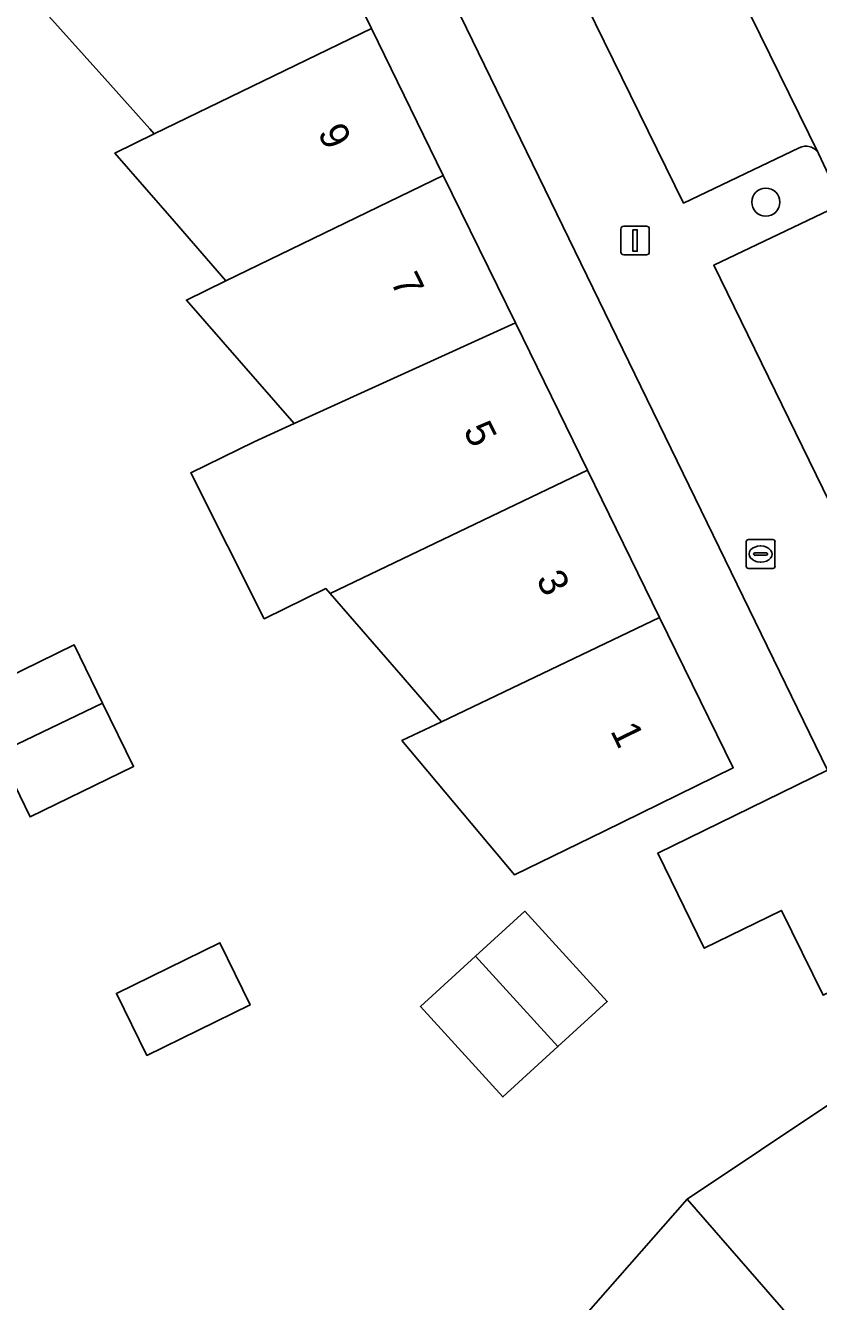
# Model space of a CAD drawing. Extents: x 160455 to 162082, y 388339 to 389736.
# Drawn here: x 160753.79 to 160781.38, y 388882.97 to 388927.38 of the extents above; entities that cross this region are included whole.
import ezdxf

# ---------------------------------------------------------------- set-up
doc = ezdxf.new("R2010")
doc.units = 0
for name, color, linetype in [('IMGEO_Boom', 7, 'Continuous'), ('IMGEO_Brandkraan', 7, 'Continuous'), ('IMGEO_Erf', 7, 'Continuous'), ('IMGEO_Lichtmast', 7, 'Continuous'), ('IMGEO_Pand', 7, 'Continuous'), ('IMGEO_Pand_nummerreeks', 7, 'Continuous'), ('IMGEO_Parkeervlak_open', 7, 'Continuous'), ('IMGEO_Rijbaan_lokaal_open', 7, 'Continuous'), ('IMGEO_Voetpad_open', 7, 'Continuous')]:
    doc.layers.add(name, color=color, linetype=linetype)

msp = doc.modelspace()

# ---------------------------------------------------------------- linework, layer by layer
at = {"layer": 'IMGEO_Boom'}
msp.add_circle((160779.547, 388921.234), 0.489, dxfattribs=at)
at = {"layer": 'IMGEO_Brandkraan'}
for p, q in [((160778.865, 388908.56), (160778.865, 388909.412)), ((160778.94, 388909.486), (160779.792, 388909.486)), ((160779.866, 388909.412), (160779.866, 388908.56)), ((160779.124, 388908.98), (160779.124, 388908.992)), ((160779.562, 388908.943), (160779.164, 388908.943)), ((160779.167, 388909.029), (160779.565, 388909.029)), ((160779.353, 388909.266), (160779.378, 388909.266)), ((160779.608, 388908.992), (160779.608, 388908.98)), ((160779.792, 388908.486), (160778.94, 388908.486)), ((160779.376, 388908.706), (160779.351, 388908.706))]:
    msp.add_line(p, q, dxfattribs=at)
for points in [[(160778.865, 388908.56), (160778.865, 388909.412)], [(160778.94, 388909.486), (160779.792, 388909.486)], [(160779.866, 388909.412), (160779.866, 388908.56)], [(160779.792, 388908.486), (160778.94, 388908.486)]]:
    msp.add_lwpolyline(points, dxfattribs=at)
for centre, radius, start, end in [((160778.942, 388909.41), 0.0765, 91.552, 178.448), ((160778.942, 388909.41), 0.0765, 91.552, 178.448), ((160779.79, 388909.41), 0.0765, 1.552, 88.448), ((160779.79, 388909.41), 0.0765, 1.552, 88.448), ((160779.164, 388908.989), 0.0403, 85.8775, 175.7526), ((160779.161, 388908.979), 0.0366, 178.938, 274.7102), ((160779.565, 388908.986), 0.043, 264.8664, 352.4533), ((160779.569, 388908.991), 0.0386, 1.7309, 96.639), ((160778.942, 388908.562), 0.0765, 181.552, 268.448), ((160778.942, 388908.562), 0.0765, 181.552, 268.448), ((160779.79, 388908.562), 0.0765, 271.552, 358.448), ((160779.79, 388908.562), 0.0765, 271.552, 358.448)]:
    msp.add_arc(centre, radius, start, end, dxfattribs=at)
for centre, major_axis, ratio, start_param, end_param in [((160779.352, 388908.986), (-0.387, 0.002), 0.722429, 4.712389, 7.853982), ((160779.377, 388908.986), (-0.39, 0.002), 0.717154, 1.570796, 4.712389)]:
    msp.add_ellipse(centre, major_axis=major_axis, ratio=ratio, start_param=start_param, end_param=end_param, dxfattribs=at)
at = {"layer": 'IMGEO_Erf'}
for points in [[(160771.624, 388880.626), (160776.809, 388886.524), (160779.364, 388888.233), (160783.519, 388891.013), (160782.098, 388893.9), (160781.538, 388893.626), (160780.091, 388896.581), (160777.405, 388895.266), (160775.785, 388898.574), (160781.694, 388901.467), (160765.575, 388934.628)], [(160763.3, 388932.434), (160765.822, 388927.277), (160768.326, 388922.157), (160770.834, 388917.028), (160773.339, 388911.906), (160775.847, 388906.777), (160778.409, 388901.538), (160773.919, 388899.34), (160770.808, 388897.816), (160766.887, 388902.491), (160768.265, 388903.15), (160768.105, 388903.334), (160766.929, 388904.687), (160764.392, 388907.606), (160764.241, 388907.78), (160762.093, 388906.731), (160759.538, 388911.816), (160761.742, 388912.893), (160763.136, 388913.527), (160759.386, 388917.826), (160760.764, 388918.494), (160760.61, 388918.671), (160758.957, 388920.573), (160756.897, 388922.943), (160758.268, 388923.609), (160758.111, 388923.784), (160756.545, 388925.533), (160754.288, 388928.054)]]:
    msp.add_lwpolyline(points, dxfattribs=at)
for points in [[(160755.476, 388905.826), (160756.469, 388903.798), (160757.548, 388901.595), (160753.947, 388899.832), (160752.855, 388902.061), (160751.875, 388904.063)], [(160769.443, 388894.985), (160771.159, 388896.551), (160774.029, 388893.406), (160772.313, 388891.84), (160770.397, 388890.091), (160767.527, 388893.236)], [(160760.555, 388895.455), (160761.603, 388893.292), (160758.011, 388891.533), (160756.954, 388893.692)]]:
    msp.add_lwpolyline(points, close=True, dxfattribs=at)
at = {"layer": 'IMGEO_Lichtmast'}
for p, q in [((160774.503, 388919.498), (160774.503, 388920.298)), ((160774.503, 388920.298), (160774.503, 388919.498)), ((160774.603, 388920.398), (160775.393, 388920.398)), ((160775.393, 388920.398), (160774.603, 388920.398)), ((160775.493, 388920.298), (160775.493, 388919.498)), ((160775.493, 388919.498), (160775.493, 388920.298)), ((160775.393, 388919.398), (160774.603, 388919.398)), ((160774.603, 388919.398), (160775.393, 388919.398))]:
    msp.add_line(p, q, dxfattribs=at)
msp.add_lwpolyline([(160774.923, 388920.273), (160775.073, 388920.273), (160775.073, 388919.523), (160774.923, 388919.523), (160774.923, 388920.273)], dxfattribs=at)
for centre, start, end in [((160774.603, 388920.298), 90, 180), ((160774.603, 388920.298), 90, 180), ((160775.393, 388920.298), 0, 90), ((160775.393, 388920.298), 360, 90), ((160774.603, 388919.498), 180, 270), ((160774.603, 388919.498), 180, 270), ((160775.393, 388919.498), 270, 0), ((160775.393, 388919.498), 270, 0)]:
    msp.add_arc(centre, 0.1, start, end, dxfattribs=at)
at = {"layer": 'IMGEO_Pand'}
for points in [[(160765.822, 388927.277), (160763.3, 388932.434), (160761.921, 388931.764), (160754.288, 388928.054), (160756.545, 388925.533), (160758.111, 388923.784), (160758.268, 388923.609)], [(160768.326, 388922.157), (160765.822, 388927.277), (160758.268, 388923.609), (160756.897, 388922.943), (160758.957, 388920.573), (160760.61, 388918.671), (160760.764, 388918.494)], [(160770.834, 388917.028), (160768.326, 388922.157), (160760.764, 388918.494), (160759.386, 388917.826), (160763.136, 388913.527)], [(160773.339, 388911.906), (160770.834, 388917.028), (160763.136, 388913.527), (160761.742, 388912.893), (160759.538, 388911.816), (160762.093, 388906.731), (160764.241, 388907.78), (160764.392, 388907.606)], [(160773.339, 388911.906), (160764.392, 388907.606), (160766.929, 388904.687), (160768.105, 388903.334), (160768.265, 388903.15), (160775.847, 388906.777)], [(160775.847, 388906.777), (160768.265, 388903.15), (160766.887, 388902.491), (160770.808, 388897.816), (160773.919, 388899.34), (160778.409, 388901.538)], [(160752.855, 388902.061), (160756.469, 388903.798), (160755.476, 388905.826), (160751.875, 388904.063)], [(160752.855, 388902.061), (160753.947, 388899.832), (160757.548, 388901.595), (160756.469, 388903.798)], [(160776.809, 388886.524), (160782.515, 388879.97), (160787.369, 388883.189), (160785.868, 388886.24), (160788.497, 388887.534), (160784.762, 388895.205), (160781.694, 388901.467), (160775.785, 388898.574), (160777.405, 388895.266), (160780.091, 388896.581), (160781.538, 388893.626), (160782.098, 388893.9), (160783.519, 388891.013), (160779.364, 388888.233)], [(160769.443, 388894.985), (160772.313, 388891.84), (160774.029, 388893.406), (160771.159, 388896.551)], [(160758.011, 388891.533), (160761.603, 388893.292), (160760.555, 388895.455), (160756.954, 388893.692)], [(160769.443, 388894.985), (160767.527, 388893.236), (160770.397, 388890.091), (160772.313, 388891.84)], [(160771.624, 388880.626), (160778.818, 388875.773), (160782.515, 388879.97), (160776.809, 388886.524)]]:
    msp.add_lwpolyline(points, close=True, dxfattribs=at)
at = {"layer": 'IMGEO_Parkeervlak_open'}
for points in [[(160781.379, 388922.929), (160778.334, 388929.151), (160776.468, 388932.894)], [(160775.961, 388931.661), (160772.395, 388929.954), (160776.684, 388921.204), (160780.712, 388923.124)], [(160781.749, 388920.954), (160777.733, 388919.036), (160782.009, 388910.29), (160786.077, 388912.197)]]:
    msp.add_lwpolyline(points, dxfattribs=at)
msp.add_arc((160780.948, 388922.694), 0.49, 28.5973, 118.8097, dxfattribs=at)
at = {"layer": 'IMGEO_Rijbaan_lokaal_open'}
msp.add_lwpolyline([(160778.334, 388929.151), (160781.379, 388922.929), (160781.999, 388921.619), (160784.491, 388916.516), (160786.698, 388912.052), (160787.379, 388910.723), (160788.879, 388907.603), (160790.016, 388905.294), (160792.831, 388899.546), (160796.626, 388891.733), (160801.638, 388881.503), (160808.744, 388866.933)], dxfattribs=at)
at = {"layer": 'IMGEO_Voetpad_open'}
for points in [[(160765.575, 388934.628), (160781.694, 388901.467), (160784.762, 388895.205), (160788.497, 388887.534), (160791.018, 388882.647), (160791.807, 388881.019), (160797.024, 388870.368), (160789.066, 388866.474), (160792.99, 388858.505), (160794.684, 388859.431), (160794.536, 388859.476), (160791.557, 388865.528), (160791.597, 388865.698), (160797.738, 388868.695), (160797.895, 388868.616), (160800.847, 388862.573), (160800.8, 388862.421), (160802.655, 388863.332), (160802.508, 388863.37), (160799.511, 388869.426), (160799.547, 388869.577), (160805.796, 388872.628), (160808.818, 388866.492)], [(160780.712, 388923.124), (160776.684, 388921.204), (160772.395, 388929.954), (160775.961, 388931.661)], [(160781.999, 388921.619), (160781.379, 388922.929)], [(160786.077, 388912.197), (160782.009, 388910.29), (160777.733, 388919.036), (160781.749, 388920.954)]]:
    msp.add_lwpolyline(points, dxfattribs=at)
msp.add_arc((160780.948, 388922.694), 0.49, 28.5973, 118.8097, dxfattribs=at)

# ---------------------------------------------------------------- texts
at = {"layer": 'IMGEO_Pand_nummerreeks'}
for s, p in [('9', (160763.94, 388923.659)), ('7', (160766.474, 388918.478)), ('5', (160769.007, 388913.297)), ('3', (160771.541, 388908.116)), ('1', (160774.124, 388902.832))]:
    msp.add_text(s, height=1, rotation=296.0579, dxfattribs=at).set_placement(p)

doc.saveas('drawing.dxf')
